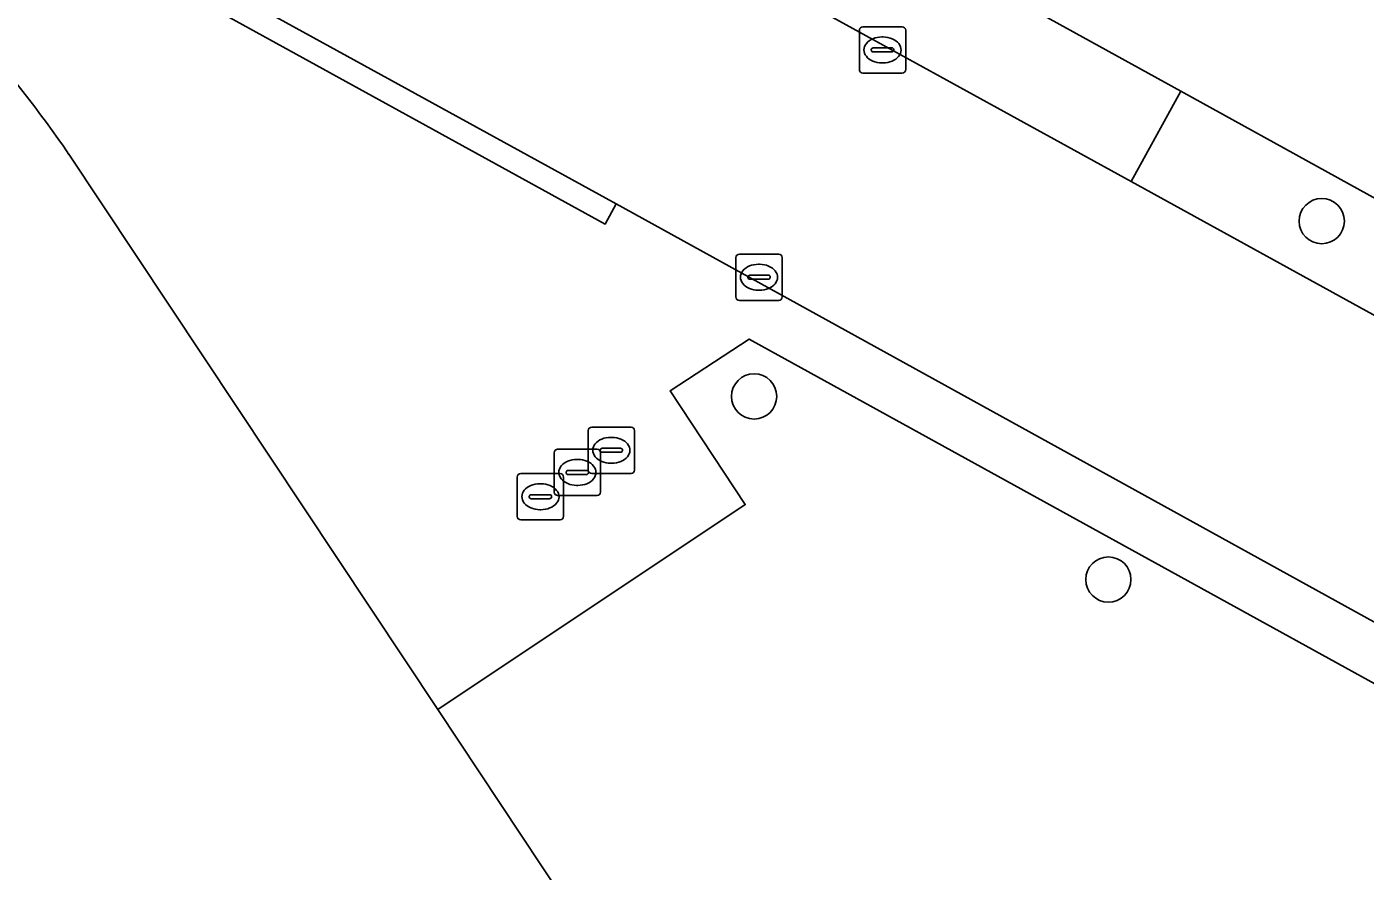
# Model space of a CAD drawing. Extents: x 161087 to 161926, y 382572 to 383873.
# Drawn here: x 161681.64 to 161710.56, y 383207.03 to 383225.28 of the extents above; entities that cross this region are included whole.
import ezdxf

# ---------------------------------------------------------------- set-up
doc = ezdxf.new("R2010")
doc.units = 0
for name, color, linetype in [('IMGEO_Berm_groen', 7, 'Continuous'), ('IMGEO_Berm_open', 7, 'Continuous'), ('IMGEO_Boom', 7, 'Continuous'), ('IMGEO_Erf', 7, 'Continuous'), ('IMGEO_Fietspad_gesloten', 7, 'Continuous'), ('IMGEO_Kolk', 7, 'Continuous'), ('IMGEO_Pand', 7, 'Continuous'), ('IMGEO_Rijbaan_lokaal_gesloten', 7, 'Continuous'), ('IMGEO_Rioolput', 7, 'Continuous'), ('IMGEO_Voetpad_open', 7, 'Continuous')]:
    doc.layers.add(name, color=color, linetype=linetype)

msp = doc.modelspace()

# ---------------------------------------------------------------- linework, layer by layer
at = {"layer": 'IMGEO_Berm_groen'}
msp.add_lwpolyline([(161706.575, 383223.893), (161705.508, 383221.938), (161723.882, 383211.826), (161724.951, 383213.76), (161716.757, 383218.273)], close=True, dxfattribs=at)
at = {"layer": 'IMGEO_Berm_open'}
msp.add_lwpolyline([(161699.169, 383227.983), (161698.113, 383226.009), (161705.508, 383221.938), (161706.575, 383223.893), (161700.08, 383227.479)], close=True, dxfattribs=at)
at = {"layer": 'IMGEO_Boom'}
for centre in [(161709.623, 383221.083), (161697.357, 383217.295), (161705.012, 383213.338)]:
    msp.add_circle(centre, 0.489, dxfattribs=at)
at = {"layer": 'IMGEO_Erf'}
msp.add_lwpolyline([(161732.529, 383195.863), (161728.569, 383198.237), (161728.632, 383198.343), (161727.591, 383198.951), (161727.963, 383199.695), (161727.833, 383201.683), (161697.526, 383218.382), (161697.25, 383218.534), (161695.544, 383217.417), (161697.166, 383214.956), (161690.522, 383210.528), (161709.383, 383182.092), (161709.925, 383182.908), (161711.09, 383183.135), (161712.15, 383182.422), (161712.397, 383181.203), (161711.689, 383180.192), (161710.744, 383180.016), (161726.678, 383155.965)], dxfattribs=at)
at = {"layer": 'IMGEO_Fietspad_gesloten'}
msp.add_lwpolyline([(161673.408, 383242.192), (161685.155, 383235.735), (161685.819, 383235.368), (161699.169, 383227.983), (161700.08, 383227.479), (161706.575, 383223.893), (161716.757, 383218.273), (161724.951, 383213.76), (161732.527, 383209.588), (161738.957, 383206.047), (161741.877, 383204.439), (161742.901, 383203.875), (161744.567, 383202.962), (161750.765, 383199.565), (161759.781, 383194.623), (161765.549, 383191.451), (161775.351, 383186.06), (161775.6, 383185.923), (161780.114, 383183.44), (161787.569, 383179.338), (161788.787, 383178.668), (161789.413, 383178.323), (161792.325, 383176.719), (161806.343, 383168.996)], dxfattribs=at)
at = {"layer": 'IMGEO_Kolk'}
for p, q in [((161699.706, 383225.282), (161700.558, 383225.282)), ((161699.631, 383224.356), (161699.631, 383225.208)), ((161700.119, 383225.062), (161700.144, 383225.062)), ((161700.632, 383225.208), (161700.632, 383224.356)), ((161699.89, 383224.776), (161699.89, 383224.788)), ((161700.328, 383224.739), (161699.93, 383224.739)), ((161699.933, 383224.825), (161700.331, 383224.825)), ((161700.374, 383224.788), (161700.374, 383224.776)), ((161700.142, 383224.502), (161700.117, 383224.502)), ((161700.558, 383224.282), (161699.706, 383224.282)), ((161697.038, 383220.37), (161697.89, 383220.37)), ((161696.963, 383219.444), (161696.963, 383220.296)), ((161697.451, 383220.15), (161697.476, 383220.15)), ((161697.964, 383220.296), (161697.964, 383219.444)), ((161697.222, 383219.864), (161697.222, 383219.876)), ((161697.66, 383219.827), (161697.262, 383219.827)), ((161697.265, 383219.913), (161697.663, 383219.913)), ((161697.706, 383219.876), (161697.706, 383219.864)), ((161697.474, 383219.59), (161697.449, 383219.59)), ((161697.89, 383219.37), (161697.038, 383219.37))]:
    msp.add_line(p, q, dxfattribs=at)
for points in [[(161699.706, 383225.282), (161700.558, 383225.282)], [(161699.631, 383224.356), (161699.631, 383225.208)], [(161700.632, 383225.208), (161700.632, 383224.356)], [(161700.558, 383224.282), (161699.706, 383224.282)], [(161697.038, 383220.37), (161697.89, 383220.37)], [(161696.963, 383219.444), (161696.963, 383220.296)], [(161697.964, 383220.296), (161697.964, 383219.444)], [(161697.89, 383219.37), (161697.038, 383219.37)]]:
    msp.add_lwpolyline(points, dxfattribs=at)
for centre, radius, start, end in [((161699.708, 383225.206), 0.0765, 91.552, 178.448), ((161699.708, 383225.206), 0.0765, 91.552, 178.448), ((161700.556, 383225.206), 0.0765, 1.552, 88.448), ((161700.556, 383225.206), 0.0765, 1.552, 88.448), ((161699.93, 383224.785), 0.0403, 85.8775, 175.7526), ((161699.927, 383224.775), 0.0366, 178.938, 274.7102), ((161700.331, 383224.782), 0.043, 264.8664, 352.4533), ((161700.335, 383224.787), 0.0386, 1.7309, 96.639), ((161699.708, 383224.358), 0.0765, 181.552, 268.448), ((161699.708, 383224.358), 0.0765, 181.552, 268.448), ((161700.556, 383224.358), 0.0765, 271.552, 358.448), ((161700.556, 383224.358), 0.0765, 271.552, 358.448), ((161697.04, 383220.294), 0.0765, 91.552, 178.448), ((161697.04, 383220.294), 0.0765, 91.552, 178.448), ((161697.888, 383220.294), 0.0765, 1.552, 88.448), ((161697.888, 383220.294), 0.0765, 1.552, 88.448), ((161697.262, 383219.873), 0.0403, 85.8775, 175.7526), ((161697.259, 383219.863), 0.0366, 178.938, 274.7102), ((161697.663, 383219.87), 0.043, 264.8664, 352.4533), ((161697.667, 383219.875), 0.0386, 1.7309, 96.639), ((161697.04, 383219.446), 0.0765, 181.552, 268.448), ((161697.04, 383219.446), 0.0765, 181.552, 268.448), ((161697.888, 383219.446), 0.0765, 271.552, 358.448), ((161697.888, 383219.446), 0.0765, 271.552, 358.448)]:
    msp.add_arc(centre, radius, start, end, dxfattribs=at)
for centre, major_axis, ratio, start_param, end_param in [((161700.118, 383224.782), (-0.387, 0.002), 0.722429, 4.712389, 7.853982), ((161700.143, 383224.782), (-0.39, 0.002), 0.717154, 1.570796, 4.712389), ((161697.45, 383219.87), (-0.387, 0.002), 0.722429, 4.712389, 7.853982), ((161697.475, 383219.87), (-0.39, 0.002), 0.717154, 1.570796, 4.712389)]:
    msp.add_ellipse(centre, major_axis=major_axis, ratio=ratio, start_param=start_param, end_param=end_param, dxfattribs=at)
at = {"layer": 'IMGEO_Pand'}
for points in [[(161690.522, 383210.528), (161682.552, 383222.526)], [(161669.401, 383205.805), (161676.574, 383195), (161662.743, 383185.804), (161670.153, 383174.616), (161689.629, 383187.504), (161708.053, 383159.684), (161688.566, 383146.812), (161695.983, 383135.611), (161715.493, 383148.548), (161726.678, 383155.965), (161710.744, 383180.016), (161711.689, 383180.192), (161712.397, 383181.203), (161712.15, 383182.422), (161711.09, 383183.135), (161709.925, 383182.908), (161709.383, 383182.092), (161690.522, 383210.528)]]:
    msp.add_lwpolyline(points, dxfattribs=at)
msp.add_arc((161662.108, 383208.562), 24.757, 34.3351, 42.1341, dxfattribs=at)
at = {"layer": 'IMGEO_Rijbaan_lokaal_gesloten'}
for points in [[(161764.459, 383189.509), (161749.678, 383197.635), (161743.514, 383201.023), (161740.836, 383202.494), (161740.813, 383202.508), (161737.901, 383204.11), (161723.882, 383211.826), (161705.508, 383221.938), (161698.113, 383226.009), (161684.729, 383233.375), (161684.693, 383233.395), (161672.316, 383240.211), (161667.149, 383243.057)], [(161675.506, 383231.827), (161682.524, 383227.967), (161694.378, 383221.453), (161725.935, 383204.049), (161728.579, 383202.597), (161739.157, 383196.786), (161751.869, 383189.803), (161778.251, 383175.302), (161791.829, 383167.834), (161794.9, 383166.131), (161804.554, 383160.825), (161808.812, 383158.477), (161811.496, 383163.654), (161805.548, 383166.924), (161791.248, 383174.784), (161788.363, 383176.37), (161786.484, 383177.403), (161779.043, 383181.493), (161774.258, 383184.123), (161764.459, 383189.509)]]:
    msp.add_lwpolyline(points, dxfattribs=at)
at = {"layer": 'IMGEO_Rioolput'}
for p, q in [((161693.847, 383216.63), (161694.699, 383216.63)), ((161693.772, 383215.704), (161693.772, 383216.556)), ((161694.26, 383216.41), (161694.285, 383216.41)), ((161694.773, 383216.556), (161694.773, 383215.704)), ((161693.037, 383215.226), (161693.037, 383216.078)), ((161693.112, 383216.152), (161693.964, 383216.152)), ((161694.031, 383216.124), (161694.031, 383216.136)), ((161694.038, 383216.078), (161694.038, 383215.226)), ((161694.469, 383216.087), (161694.071, 383216.087)), ((161694.074, 383216.173), (161694.472, 383216.173)), ((161694.515, 383216.136), (161694.515, 383216.124)), ((161693.339, 383215.695), (161693.737, 383215.695)), ((161693.525, 383215.932), (161693.55, 383215.932)), ((161694.283, 383215.85), (161694.258, 383215.85)), ((161692.239, 383214.701), (161692.239, 383215.553)), ((161692.314, 383215.627), (161693.166, 383215.627)), ((161692.727, 383215.407), (161692.752, 383215.407)), ((161693.24, 383215.553), (161693.24, 383214.701)), ((161693.296, 383215.646), (161693.296, 383215.658)), ((161693.734, 383215.609), (161693.336, 383215.609)), ((161693.78, 383215.658), (161693.78, 383215.646)), ((161694.699, 383215.63), (161693.847, 383215.63)), ((161692.498, 383215.121), (161692.498, 383215.133)), ((161692.541, 383215.17), (161692.939, 383215.17)), ((161692.982, 383215.133), (161692.982, 383215.121)), ((161693.964, 383215.152), (161693.112, 383215.152)), ((161693.548, 383215.372), (161693.523, 383215.372)), ((161692.936, 383215.084), (161692.538, 383215.084)), ((161692.75, 383214.847), (161692.725, 383214.847)), ((161693.166, 383214.627), (161692.314, 383214.627))]:
    msp.add_line(p, q, dxfattribs=at)
for points in [[(161693.847, 383216.63), (161694.699, 383216.63)], [(161693.772, 383215.704), (161693.772, 383216.556)], [(161694.773, 383216.556), (161694.773, 383215.704)], [(161693.037, 383215.226), (161693.037, 383216.078)], [(161693.112, 383216.152), (161693.964, 383216.152)], [(161694.038, 383216.078), (161694.038, 383215.226)], [(161692.239, 383214.701), (161692.239, 383215.553)], [(161692.314, 383215.627), (161693.166, 383215.627)], [(161693.24, 383215.553), (161693.24, 383214.701)], [(161694.699, 383215.63), (161693.847, 383215.63)], [(161693.964, 383215.152), (161693.112, 383215.152)], [(161693.166, 383214.627), (161692.314, 383214.627)]]:
    msp.add_lwpolyline(points, dxfattribs=at)
for centre, radius, start, end in [((161693.849, 383216.554), 0.0765, 91.552, 178.448), ((161693.849, 383216.554), 0.0765, 91.552, 178.448), ((161694.697, 383216.554), 0.0765, 1.552, 88.448), ((161694.697, 383216.554), 0.0765, 1.552, 88.448), ((161693.114, 383216.076), 0.0765, 91.552, 178.448), ((161693.114, 383216.076), 0.0765, 91.552, 178.448), ((161693.962, 383216.076), 0.0765, 1.552, 88.448), ((161693.962, 383216.076), 0.0765, 1.552, 88.448), ((161694.071, 383216.133), 0.0403, 85.8775, 175.7526), ((161694.068, 383216.123), 0.0366, 178.938, 274.7102), ((161694.472, 383216.13), 0.043, 264.8664, 352.4533), ((161694.476, 383216.135), 0.0386, 1.7309, 96.639), ((161693.336, 383215.655), 0.0403, 85.8775, 175.7526), ((161693.741, 383215.657), 0.0386, 1.7309, 96.639), ((161693.849, 383215.706), 0.0765, 181.552, 268.448), ((161693.849, 383215.706), 0.0765, 181.552, 268.448), ((161694.697, 383215.706), 0.0765, 271.552, 358.448), ((161694.697, 383215.706), 0.0765, 271.552, 358.448), ((161692.316, 383215.551), 0.0765, 91.552, 178.448), ((161692.316, 383215.551), 0.0765, 91.552, 178.448), ((161693.164, 383215.551), 0.0765, 1.552, 88.448), ((161693.164, 383215.551), 0.0765, 1.552, 88.448), ((161693.333, 383215.645), 0.0366, 178.938, 274.7102), ((161693.737, 383215.652), 0.043, 264.8664, 352.4533), ((161692.538, 383215.13), 0.0403, 85.8775, 175.7526), ((161692.535, 383215.12), 0.0366, 178.938, 274.7102), ((161692.939, 383215.127), 0.043, 264.8664, 352.4533), ((161692.943, 383215.132), 0.0386, 1.7309, 96.639), ((161693.114, 383215.228), 0.0765, 181.552, 268.448), ((161693.114, 383215.228), 0.0765, 181.552, 268.448), ((161693.962, 383215.228), 0.0765, 271.552, 358.448), ((161693.962, 383215.228), 0.0765, 271.552, 358.448), ((161692.316, 383214.703), 0.0765, 181.552, 268.448), ((161692.316, 383214.703), 0.0765, 181.552, 268.448), ((161693.164, 383214.703), 0.0765, 271.552, 358.448), ((161693.164, 383214.703), 0.0765, 271.552, 358.448)]:
    msp.add_arc(centre, radius, start, end, dxfattribs=at)
for centre, major_axis, ratio, start_param, end_param in [((161694.259, 383216.13), (-0.387, 0.002), 0.722429, 4.712389, 7.853982), ((161694.284, 383216.13), (-0.39, 0.002), 0.717154, 1.570796, 4.712389), ((161693.524, 383215.652), (-0.387, 0.002), 0.722429, 4.712389, 7.853982), ((161693.549, 383215.652), (-0.39, 0.002), 0.717154, 1.570796, 4.712389), ((161692.726, 383215.127), (-0.387, 0.002), 0.722429, 4.712389, 7.853982), ((161692.751, 383215.127), (-0.39, 0.002), 0.717154, 1.570796, 4.712389)]:
    msp.add_ellipse(centre, major_axis=major_axis, ratio=ratio, start_param=start_param, end_param=end_param, dxfattribs=at)
at = {"layer": 'IMGEO_Voetpad_open'}
for points in [[(161791.59, 383167.4), (161778.013, 383174.869), (161778.251, 383175.302), (161751.869, 383189.803), (161751.627, 383189.362), (161728.343, 383202.17), (161728.579, 383202.597), (161725.935, 383204.049), (161694.378, 383221.453), (161694.138, 383221.017), (161682.29, 383227.543), (161682.524, 383227.967), (161675.506, 383231.827)], [(161682.552, 383222.526), (161690.522, 383210.528), (161697.166, 383214.956), (161695.544, 383217.417)], [(161695.544, 383217.417), (161697.25, 383218.534), (161697.526, 383218.382), (161727.833, 383201.683), (161727.963, 383199.695), (161727.591, 383198.951), (161728.632, 383198.343), (161728.569, 383198.237), (161732.529, 383195.863), (161732.747, 383195.725), (161736.296, 383193.587), (161736.574, 383193.419), (161736.833, 383193.686)]]:
    msp.add_lwpolyline(points, dxfattribs=at)
msp.add_lwpolyline([(161682.524, 383227.967), (161682.29, 383227.543), (161694.138, 383221.017), (161694.378, 383221.453)], close=True, dxfattribs=at)
msp.add_arc((161662.108, 383208.562), 24.757, 34.3351, 42.1341, dxfattribs=at)

doc.saveas('drawing.dxf')
